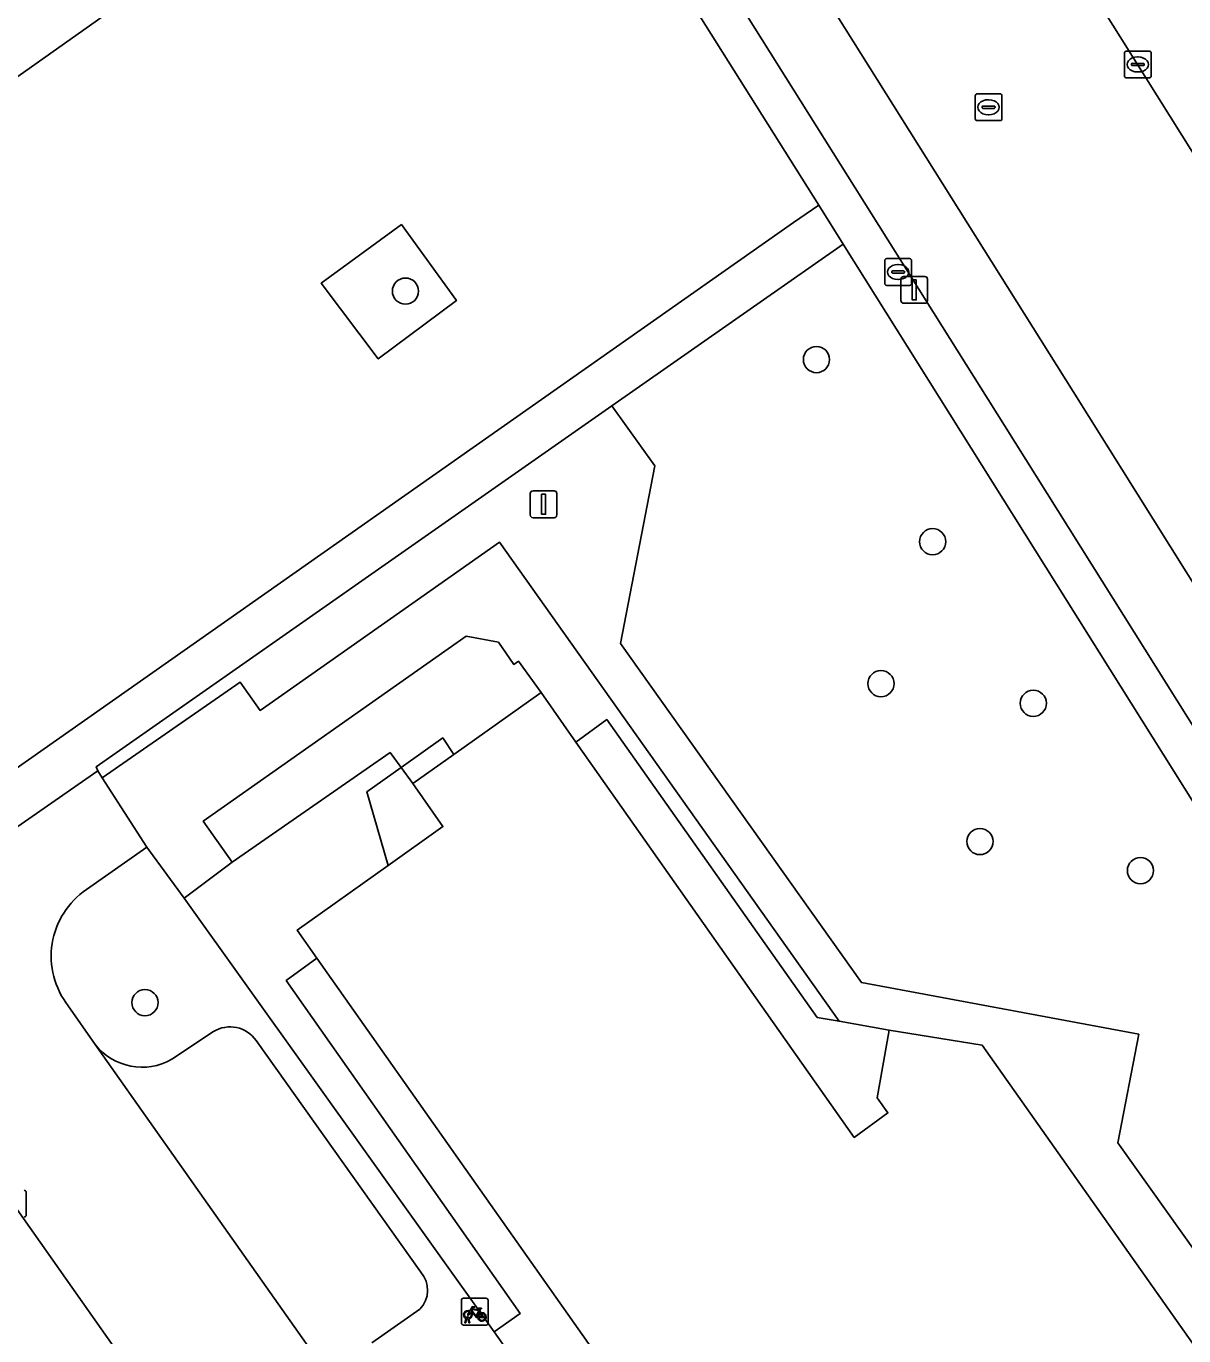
# Model space of a CAD drawing. Extents: x 159352 to 160617, y 385888 to 387323.
# Drawn here: x 160224.23 to 160267.44, y 386936.45 to 386985.32 of the extents above; entities that cross this region are included whole.
import ezdxf

# ---------------------------------------------------------------- set-up
doc = ezdxf.new("R2010")
doc.units = 0
for name, color, linetype in [('IMGEO_Berm_groen', 7, 'Continuous'), ('IMGEO_Boom', 7, 'Continuous'), ('IMGEO_Brandkraan', 7, 'Continuous'), ('IMGEO_Fietsenrek', 7, 'Continuous'), ('IMGEO_Fietspad_gesloten', 7, 'Continuous'), ('IMGEO_Groenvoorziening', 7, 'Continuous'), ('IMGEO_Kolk', 7, 'Continuous'), ('IMGEO_Lichtmast', 7, 'Continuous'), ('IMGEO_Pand', 7, 'Continuous'), ('IMGEO_Parkeervlak_open', 7, 'Continuous'), ('IMGEO_Rijbaan_lokaal_open', 7, 'Continuous'), ('IMGEO_Rijbaan_regionaal_gesloten', 7, 'Continuous'), ('IMGEO_Rioolput', 7, 'Continuous'), ('IMGEO_Voetpad_open', 7, 'Continuous')]:
    doc.layers.add(name, color=color, linetype=linetype)

msp = doc.modelspace()

# ---------------------------------------------------------------- linework, layer by layer
at = {"layer": 'IMGEO_Berm_groen'}
for points in [[(160061.354, 387292.644), (160063.17, 387289.774), (160066.811, 387283.933), (160066.963, 387283.69), (160076.235, 387268.952), (160076.381, 387268.72), (160087.304, 387251.405), (160092.639, 387242.947), (160097.876, 387234.64), (160105.041, 387223.274), (160114.358, 387208.818), (160165.191, 387127.841), (160170.83, 387118.868), (160182.845, 387099.748), (160203.016, 387067.649), (160214.358, 387049.6), (160225.591, 387031.723), (160236.977, 387013.604), (160245.966, 386999.301), (160263.313, 386971.696), (160298.755, 386915.152)], [(160276.06, 386967.413), (160265.067, 386984.929), (160255.413, 387000.286), (160244.559, 387017.562), (160233.187, 387035.73), (160221.787, 387053.905), (160212.542, 387068.644), (160201.655, 387085.964)]]:
    msp.add_lwpolyline(points, dxfattribs=at)
at = {"layer": 'IMGEO_Boom'}
for centre in [(160238.386, 386975.438), (160253.73, 386972.883), (160258.066, 386966.087), (160256.137, 386960.789), (160261.824, 386960.056), (160259.833, 386954.897), (160265.824, 386953.811), (160228.661, 386948.886)]:
    msp.add_circle(centre, 0.489, dxfattribs=at)
at = {"layer": 'IMGEO_Brandkraan'}
for p, q in [((160256.354, 386976.649), (160257.206, 386976.649)), ((160256.279, 386975.723), (160256.279, 386976.575)), ((160256.538, 386976.143), (160256.538, 386976.155)), ((160256.581, 386976.192), (160256.979, 386976.192)), ((160256.767, 386976.429), (160256.792, 386976.429)), ((160257.022, 386976.155), (160257.022, 386976.143)), ((160257.28, 386976.575), (160257.28, 386975.723)), ((160257.206, 386975.649), (160256.354, 386975.649)), ((160256.976, 386976.106), (160256.578, 386976.106)), ((160256.79, 386975.869), (160256.765, 386975.869))]:
    msp.add_line(p, q, dxfattribs=at)
for points in [[(160256.354, 386976.649), (160257.206, 386976.649)], [(160256.279, 386975.723), (160256.279, 386976.575)], [(160257.28, 386976.575), (160257.28, 386975.723)], [(160257.206, 386975.649), (160256.354, 386975.649)]]:
    msp.add_lwpolyline(points, dxfattribs=at)
for centre, radius, start, end in [((160256.356, 386976.573), 0.0765, 91.552, 178.448), ((160256.356, 386976.573), 0.0765, 91.552, 178.448), ((160257.204, 386976.573), 0.0765, 1.552, 88.448), ((160257.204, 386976.573), 0.0765, 1.552, 88.448), ((160256.578, 386976.152), 0.0403, 85.8775, 175.7526), ((160256.575, 386976.142), 0.0366, 178.938, 274.7102), ((160256.979, 386976.149), 0.043, 264.8664, 352.4533), ((160256.983, 386976.154), 0.0386, 1.7309, 96.639), ((160256.356, 386975.725), 0.0765, 181.552, 268.448), ((160256.356, 386975.725), 0.0765, 181.552, 268.448), ((160257.204, 386975.725), 0.0765, 271.552, 358.448), ((160257.204, 386975.725), 0.0765, 271.552, 358.448)]:
    msp.add_arc(centre, radius, start, end, dxfattribs=at)
for centre, major_axis, ratio, start_param, end_param in [((160256.766, 386976.149), (-0.387, 0.002), 0.722429, 4.712389, 7.853982), ((160256.791, 386976.149), (-0.39, 0.002), 0.717154, 1.570796, 4.712389)]:
    msp.add_ellipse(centre, major_axis=major_axis, ratio=ratio, start_param=start_param, end_param=end_param, dxfattribs=at)
at = {"layer": 'IMGEO_Fietsenrek'}
for p, q in [((160240.475, 386936.928), (160240.475, 386937.769)), ((160240.475, 386937.769), (160240.475, 386936.928)), ((160240.55, 386937.853), (160241.391, 386937.853)), ((160241.391, 386937.853), (160240.55, 386937.853)), ((160241.475, 386937.778), (160241.475, 386936.937)), ((160241.475, 386936.937), (160241.475, 386937.778)), ((160240.602, 386936.937), (160240.641, 386937.097)), ((160240.671, 386937.085), (160240.636, 386936.937)), ((160240.713, 386937.109), (160240.712, 386937.113)), ((160240.754, 386936.937), (160240.72, 386937.079)), ((160240.744, 386937.12), (160240.745, 386937.113)), ((160240.752, 386937.083), (160240.787, 386936.937)), ((160241.162, 386937.402), (160241.198, 386937.307)), ((160241.4, 386936.853), (160240.559, 386936.853)), ((160240.559, 386936.853), (160241.4, 386936.853)), ((160240.636, 386936.937), (160240.602, 386936.937)), ((160240.787, 386936.937), (160240.754, 386936.937))]:
    msp.add_line(p, q, dxfattribs=at)
for points in [[(160240.788, 386937.379), (160240.883, 386937.543), (160240.969, 386937.529), (160240.971, 386937.52), (160240.915, 386937.509), (160240.888, 386937.464), (160241.144, 386937.423)], [(160240.809, 386937.327), (160240.757, 386937.237), (160240.717, 386937.212), (160240.718, 386937.259), (160240.773, 386937.353)], [(160241.084, 386937.135), (160241.034, 386937.135), (160240.843, 386937.386), (160240.824, 386937.354)], [(160241.131, 386937.398), (160240.874, 386937.439), (160240.857, 386937.41), (160241.024, 386937.19), (160241.131, 386937.398)], [(160241.179, 386937.3), (160241.149, 386937.377), (160241.04, 386937.159), (160241.083, 386937.159)], [(160241.113, 386937.159), (160241.233, 386937.158), (160241.189, 386937.272)], [(160241.209, 386937.279), (160241.264, 386937.134), (160241.114, 386937.134)], [(160241.144, 386937.423), (160241.169, 386937.472), (160241.163, 386937.476), (160241.14, 386937.48), (160241.128, 386937.487), (160241.127, 386937.49), (160241.129, 386937.495), (160241.224, 386937.48), (160241.226, 386937.47), (160241.216, 386937.457), (160241.204, 386937.451), (160241.19, 386937.457), (160241.162, 386937.402)]]:
    msp.add_lwpolyline(points, dxfattribs=at)
for centre, radius, start, end in [((160240.553, 386937.775), 0.0779, 92.4484, 184.2845), ((160240.553, 386937.775), 0.0779, 92.4484, 184.2845), ((160241.397, 386937.775), 0.0779, 2.4484, 94.2845), ((160241.397, 386937.775), 0.0779, 2.4484, 94.2845), ((160240.715, 386937.238), 0.159, 62.6766, 242.1369), ((160240.715, 386937.238), 0.129, 63.3192, 238.903), ((160240.695, 386937.109), 0.0499, 12.8025, 158.6934), ((160240.715, 386937.238), 0.159, 253.9967, 271.7867), ((160240.695, 386937.109), 0.0174, 12.8025, 163.4502), ((160240.715, 386937.238), 0.129, 253.415, 269.0204), ((160240.715, 386937.238), 0.129, 283.6043, 43.4302), ((160240.715, 386937.238), 0.159, 283.5766, 46.6042), ((160241.242, 386937.154), 0.159, 113.3408, 178.3217), ((160241.242, 386937.154), 0.159, 187.0065, 105.7708), ((160241.242, 386937.154), 0.129, 113.923, 177.9556), ((160241.242, 386937.154), 0.129, 188.6715, 104.5883), ((160240.553, 386936.931), 0.0779, 182.4484, 274.2845), ((160240.553, 386936.931), 0.0779, 182.4484, 274.2845), ((160241.397, 386936.931), 0.0779, 272.4484, 4.2845), ((160241.397, 386936.931), 0.0779, 272.4484, 4.2845)]:
    msp.add_arc(centre, radius, start, end, dxfattribs=at)
at = {"layer": 'IMGEO_Fietspad_gesloten'}
for points in [[(160298.755, 386915.152), (160263.313, 386971.696), (160245.966, 386999.301), (160236.977, 387013.604), (160225.591, 387031.723), (160214.358, 387049.6), (160203.016, 387067.649), (160182.845, 387099.748), (160170.83, 387118.868), (160165.191, 387127.841), (160114.358, 387208.818), (160105.041, 387223.274), (160097.876, 387234.64), (160092.639, 387242.947), (160087.304, 387251.405), (160076.381, 387268.72), (160076.235, 387268.952), (160066.963, 387283.69), (160066.811, 387283.933), (160063.17, 387289.774), (160061.354, 387292.644), (160059.591, 387295.491), (160055.426, 387293.381)], [(160059.646, 387289.834), (160059.735, 387289.888), (160073.984, 387267.224), (160090.197, 387241.473), (160102.688, 387221.699), (160111.944, 387207.355), (160162.997, 387126.094), (160168.72, 387116.98), (160180.729, 387097.854), (160243.818, 386997.378), (160260.746, 386970.418), (160299.01, 386909.452)]]:
    msp.add_lwpolyline(points, dxfattribs=at)
at = {"layer": 'IMGEO_Groenvoorziening'}
for points in [[(160252.873, 386978), (160253.821, 386978.647), (160235.959, 387007.001), (160232.409, 387004.55), (160225.85, 387000), (160225.706, 386999.9), (160225.865, 386999.673), (160232.834, 386989.77), (160181.459, 386953.438), (160191.175, 386939.67)], [(160195.109, 386939.279), (160218.887, 386955.805), (160219.656, 386954.692), (160252.873, 386978)], [(160287.783, 386915.983), (160283.763, 386917.299), (160264.976, 386943.659), (160265.759, 386947.704), (160255.406, 386949.633), (160246.412, 386962.286), (160247.696, 386968.912), (160246.086, 386971.156), (160226.836, 386957.682), (160226.9, 386957.535), (160227.067, 386957.279), (160232.219, 386960.839), (160232.958, 386959.793), (160241.901, 386966.067), (160254.575, 386948.188), (160256.441, 386947.863), (160259.916, 386947.296), (160285.506, 386911.061), (160284.887, 386907.581), (160284.561, 386905.72), (160293.293, 386893.366), (160302.195, 386899.696), (160302.374, 386900.23)]]:
    msp.add_lwpolyline(points, dxfattribs=at)
for points in [[(160240.287, 386975.083), (160238.236, 386977.919), (160235.242, 386975.734), (160237.37, 386972.905)], [(160235.242, 386975.734), (160238.236, 386977.919), (160240.287, 386975.083), (160237.37, 386972.905)], [(160254.729, 386977.189), (160246.086, 386971.156), (160247.696, 386968.912), (160246.412, 386962.286), (160255.406, 386949.633), (160265.759, 386947.704), (160264.976, 386943.659), (160283.763, 386917.299), (160287.783, 386915.983), (160286.255, 386906.219), (160291.559, 386898.327), (160294.344, 386898.035), (160301.267, 386903.174), (160300.871, 386903.799), (160300.167, 386904.912), (160293.238, 386915.859), (160292.501, 386917.024), (160291.473, 386918.648), (160280.517, 386936.103), (160280.021, 386936.894), (160270.315, 386952.356), (160269.864, 386953.076)], [(160240.192, 386958.145), (160243.447, 386960.455), (160242.604, 386961.627), (160242.429, 386961.506), (160241.856, 386962.336), (160240.652, 386962.555), (160230.836, 386955.656), (160231.922, 386954.122), (160237.813, 386958.217), (160238.222, 386957.657), (160239.777, 386958.762)]]:
    msp.add_lwpolyline(points, close=True, dxfattribs=at)
at = {"layer": 'IMGEO_Kolk'}
for p, q in [((160265.226, 386983.469), (160265.226, 386984.321)), ((160265.301, 386984.395), (160266.153, 386984.395)), ((160265.714, 386984.175), (160265.739, 386984.175)), ((160266.227, 386984.321), (160266.227, 386983.469)), ((160265.485, 386983.889), (160265.485, 386983.901)), ((160265.923, 386983.852), (160265.525, 386983.852)), ((160265.528, 386983.938), (160265.926, 386983.938)), ((160265.737, 386983.615), (160265.712, 386983.615)), ((160265.969, 386983.901), (160265.969, 386983.889)), ((160266.153, 386983.395), (160265.301, 386983.395)), ((160224.227, 386941.808), (160224.227, 386940.956))]:
    msp.add_line(p, q, dxfattribs=at)
for points in [[(160265.226, 386983.469), (160265.226, 386984.321)], [(160265.301, 386984.395), (160266.153, 386984.395)], [(160266.227, 386984.321), (160266.227, 386983.469)], [(160266.153, 386983.395), (160265.301, 386983.395)], [(160224.227, 386941.808), (160224.227, 386940.956)]]:
    msp.add_lwpolyline(points, dxfattribs=at)
for centre, radius, start, end in [((160265.303, 386984.319), 0.0765, 91.552, 178.448), ((160265.303, 386984.319), 0.0765, 91.552, 178.448), ((160266.151, 386984.319), 0.0765, 1.552, 88.448), ((160266.151, 386984.319), 0.0765, 1.552, 88.448), ((160265.303, 386983.471), 0.0765, 181.552, 268.448), ((160265.303, 386983.471), 0.0765, 181.552, 268.448), ((160265.525, 386983.898), 0.0403, 85.8775, 175.7526), ((160265.522, 386983.888), 0.0366, 178.938, 274.7102), ((160265.926, 386983.895), 0.043, 264.8664, 352.4533), ((160265.93, 386983.9), 0.0386, 1.7309, 96.639), ((160266.151, 386983.471), 0.0765, 271.552, 358.448), ((160266.151, 386983.471), 0.0765, 271.552, 358.448), ((160224.151, 386941.806), 0.0765, 1.552, 88.448), ((160224.151, 386941.806), 0.0765, 1.552, 88.448), ((160224.151, 386940.958), 0.0765, 271.552, 358.448), ((160224.151, 386940.958), 0.0765, 271.552, 358.448)]:
    msp.add_arc(centre, radius, start, end, dxfattribs=at)
for centre, major_axis, ratio, start_param, end_param in [((160265.713, 386983.895), (-0.387, 0.002), 0.722429, 4.712389, 7.853982), ((160265.738, 386983.895), (-0.39, 0.002), 0.717154, 1.570796, 4.712389)]:
    msp.add_ellipse(centre, major_axis=major_axis, ratio=ratio, start_param=start_param, end_param=end_param, dxfattribs=at)
at = {"layer": 'IMGEO_Lichtmast'}
for p, q in [((160256.885, 386975.083), (160256.885, 386975.883)), ((160256.885, 386975.883), (160256.885, 386975.083)), ((160256.985, 386975.983), (160257.775, 386975.983)), ((160257.775, 386975.983), (160256.985, 386975.983)), ((160257.875, 386975.883), (160257.875, 386975.083)), ((160257.875, 386975.083), (160257.875, 386975.883)), ((160257.775, 386974.983), (160256.985, 386974.983)), ((160256.985, 386974.983), (160257.775, 386974.983)), ((160243.048, 386967.083), (160243.048, 386967.883)), ((160243.048, 386967.883), (160243.048, 386967.083)), ((160243.148, 386967.983), (160243.938, 386967.983)), ((160243.938, 386967.983), (160243.148, 386967.983)), ((160244.038, 386967.883), (160244.038, 386967.083)), ((160244.038, 386967.083), (160244.038, 386967.883)), ((160243.938, 386966.983), (160243.148, 386966.983)), ((160243.148, 386966.983), (160243.938, 386966.983))]:
    msp.add_line(p, q, dxfattribs=at)
for points in [[(160257.305, 386975.858), (160257.455, 386975.858), (160257.455, 386975.108), (160257.305, 386975.108), (160257.305, 386975.858)], [(160243.468, 386967.858), (160243.618, 386967.858), (160243.618, 386967.108), (160243.468, 386967.108), (160243.468, 386967.858)]]:
    msp.add_lwpolyline(points, dxfattribs=at)
for centre, start, end in [((160256.985, 386975.883), 90, 180), ((160256.985, 386975.883), 90, 180), ((160257.775, 386975.883), 0, 90), ((160257.775, 386975.883), 360, 90), ((160256.985, 386975.083), 180, 270), ((160256.985, 386975.083), 180, 270), ((160257.775, 386975.083), 270, 0), ((160257.775, 386975.083), 270, 0), ((160243.148, 386967.883), 90, 180), ((160243.148, 386967.883), 90, 180), ((160243.938, 386967.883), 0, 90), ((160243.938, 386967.883), 360, 90), ((160243.148, 386967.083), 180, 270), ((160243.148, 386967.083), 180, 270), ((160243.938, 386967.083), 270, 0), ((160243.938, 386967.083), 270, 0)]:
    msp.add_arc(centre, 0.1, start, end, dxfattribs=at)
at = {"layer": 'IMGEO_Pand'}
msp.add_lwpolyline([(160285.506, 386911.061), (160259.916, 386947.296), (160256.441, 386947.863), (160255.998, 386945.336), (160256.398, 386944.771), (160255.14, 386943.853), (160244.746, 386958.611), (160243.447, 386960.455), (160240.192, 386958.145), (160238.66, 386957.058), (160239.783, 386955.453), (160237.744, 386954.006), (160234.344, 386951.592), (160235.08, 386950.548), (160247.273, 386933.252), (160248.301, 386934), (160250.782, 386930.541), (160249.907, 386929.937), (160265.786, 386907.434), (160266.62, 386908.023), (160269.079, 386904.582)], dxfattribs=at)
at = {"layer": 'IMGEO_Parkeervlak_open'}
for points in [[(160231.218, 386947.804), (160229.666, 386946.774)], [(160226.806, 386947.321), (160236.705, 386933.294)], [(160238.958, 386938.822), (160232.812, 386947.469)], [(160250.544, 386903.32), (160238.148, 386920.913), (160222.315, 386943.389)], [(160237.137, 386936.184), (160238.92, 386937.448)]]:
    msp.add_lwpolyline(points, dxfattribs=at)
for centre, radius, start, end in [((160231.838, 386946.795), 1.184, 34.6828, 121.5797), ((160228.552, 386948.701), 2.226, 218.322, 300.0229), ((160238.222, 386938.155), 0.993, 314.6391, 42.1925)]:
    msp.add_arc(centre, radius, start, end, dxfattribs=at)
at = {"layer": 'IMGEO_Rijbaan_lokaal_open'}
for points in [[(160226.483, 386953.104), (160228.736, 386954.691), (160227.067, 386957.279), (160226.9, 386957.535), (160219.579, 386952.449), (160194.475, 386935.058), (160197.228, 386931.145), (160200.244, 386933.237)], [(160240.227, 386928.4), (160240.109, 386928.567), (160236.705, 386933.294), (160226.806, 386947.321), (160225.795, 386948.769)], [(160220.74, 386945.624), (160222.315, 386943.389), (160238.148, 386920.913), (160250.544, 386903.32), (160255.468, 386896.441)]]:
    msp.add_lwpolyline(points, dxfattribs=at)
msp.add_arc((160228.159, 386950.616), 3, 123.9588, 218.005, dxfattribs=at)
at = {"layer": 'IMGEO_Rijbaan_regionaal_gesloten'}
msp.add_lwpolyline([(160133.085, 387195.078), (160137.989, 387187.277), (160159.188, 387153.531), (160170.065, 387136.222), (160179.898, 387120.552), (160191.318, 387102.426), (160201.655, 387085.964), (160212.542, 387068.644), (160221.787, 387053.905), (160233.187, 387035.73), (160244.559, 387017.562), (160255.413, 387000.286), (160265.067, 386984.929), (160276.06, 386967.413)], dxfattribs=at)
at = {"layer": 'IMGEO_Rioolput'}
for p, q in [((160259.654, 386981.874), (160259.654, 386982.726)), ((160259.729, 386982.8), (160260.581, 386982.8)), ((160260.142, 386982.58), (160260.167, 386982.58)), ((160260.655, 386982.726), (160260.655, 386981.874)), ((160259.913, 386982.294), (160259.913, 386982.306)), ((160260.351, 386982.257), (160259.953, 386982.257)), ((160259.956, 386982.343), (160260.354, 386982.343)), ((160260.165, 386982.02), (160260.14, 386982.02)), ((160260.397, 386982.306), (160260.397, 386982.294)), ((160260.581, 386981.8), (160259.729, 386981.8))]:
    msp.add_line(p, q, dxfattribs=at)
for points in [[(160259.654, 386981.874), (160259.654, 386982.726)], [(160259.729, 386982.8), (160260.581, 386982.8)], [(160260.655, 386982.726), (160260.655, 386981.874)], [(160260.581, 386981.8), (160259.729, 386981.8)]]:
    msp.add_lwpolyline(points, dxfattribs=at)
for centre, radius, start, end in [((160259.731, 386982.724), 0.0765, 91.552, 178.448), ((160259.731, 386982.724), 0.0765, 91.552, 178.448), ((160260.579, 386982.724), 0.0765, 1.552, 88.448), ((160260.579, 386982.724), 0.0765, 1.552, 88.448), ((160259.953, 386982.303), 0.0403, 85.8775, 175.7526), ((160259.95, 386982.293), 0.0366, 178.938, 274.7102), ((160260.354, 386982.3), 0.043, 264.8664, 352.4533), ((160260.358, 386982.305), 0.0386, 1.7309, 96.639), ((160259.731, 386981.876), 0.0765, 181.552, 268.448), ((160259.731, 386981.876), 0.0765, 181.552, 268.448), ((160260.579, 386981.876), 0.0765, 271.552, 358.448), ((160260.579, 386981.876), 0.0765, 271.552, 358.448)]:
    msp.add_arc(centre, radius, start, end, dxfattribs=at)
for centre, major_axis, ratio, start_param, end_param in [((160260.141, 386982.3), (-0.387, 0.002), 0.722429, 4.712389, 7.853982), ((160260.166, 386982.3), (-0.39, 0.002), 0.717154, 1.570796, 4.712389)]:
    msp.add_ellipse(centre, major_axis=major_axis, ratio=ratio, start_param=start_param, end_param=end_param, dxfattribs=at)
at = {"layer": 'IMGEO_Voetpad_open'}
for points in [[(160260.746, 386970.418), (160243.818, 386997.378), (160180.729, 387097.854), (160168.72, 387116.98), (160162.997, 387126.094), (160111.944, 387207.355), (160102.688, 387221.699), (160090.197, 387241.473), (160073.984, 387267.224), (160059.735, 387289.888), (160059.646, 387289.834)], [(160160.899, 387126.68), (160192.245, 387076.712), (160193.836, 387074.175), (160213.459, 387042.895), (160214.268, 387041.603), (160234.625, 387009.151), (160235.959, 387007.001), (160253.821, 386978.647), (160254.729, 386977.189), (160269.864, 386953.076)], [(160181.459, 386953.438), (160232.834, 386989.77)], [(160219.579, 386952.449), (160226.9, 386957.535), (160226.836, 386957.682), (160246.086, 386971.156), (160254.729, 386977.189), (160253.821, 386978.647), (160252.873, 386978), (160219.656, 386954.692), (160218.887, 386955.805), (160195.109, 386939.279)], [(160299.01, 386909.452), (160260.746, 386970.418)], [(160242.894, 386927.828), (160244.985, 386929.31), (160242.014, 386929.423), (160242.111, 386933.749), (160241.981, 386933.64), (160241.849, 386933.828), (160243.063, 386934.659), (160241.696, 386936.598), (160230.127, 386952.779), (160228.736, 386954.691), (160226.483, 386953.104)], [(160269.079, 386904.582), (160266.62, 386908.023), (160265.786, 386907.434), (160249.907, 386929.937), (160250.782, 386930.541), (160248.301, 386934), (160247.273, 386933.252), (160235.08, 386950.548), (160233.934, 386949.706), (160242.669, 386937.289), (160241.696, 386936.598), (160243.063, 386934.659), (160244.48, 386932.714), (160243.921, 386932.332), (160246.046, 386929.308)], [(160225.795, 386948.769), (160226.806, 386947.321)], [(160229.666, 386946.774), (160231.218, 386947.804)], [(160232.812, 386947.469), (160238.958, 386938.822)], [(160238.92, 386937.448), (160237.137, 386936.184)]]:
    msp.add_lwpolyline(points, dxfattribs=at)
for points in [[(160228.736, 386954.691), (160230.127, 386952.779), (160231.922, 386954.122), (160230.836, 386955.656), (160240.652, 386962.555), (160241.856, 386962.336), (160242.429, 386961.506), (160242.604, 386961.627), (160243.447, 386960.455), (160244.746, 386958.611), (160245.903, 386959.446), (160253.758, 386948.33), (160254.575, 386948.188), (160241.901, 386966.067), (160232.958, 386959.793), (160232.219, 386960.839), (160227.067, 386957.279)], [(160254.575, 386948.188), (160253.758, 386948.33), (160245.903, 386959.446), (160244.746, 386958.611), (160255.14, 386943.853), (160256.398, 386944.771), (160255.998, 386945.336), (160256.441, 386947.863)], [(160239.777, 386958.762), (160238.222, 386957.657), (160238.66, 386957.058), (160240.192, 386958.145)], [(160241.696, 386936.598), (160242.669, 386937.289), (160233.934, 386949.706), (160235.08, 386950.548), (160234.344, 386951.592), (160237.744, 386954.006), (160236.95, 386956.753), (160238.222, 386957.657), (160237.813, 386958.217), (160231.922, 386954.122), (160230.127, 386952.779)], [(160236.95, 386956.753), (160237.744, 386954.006), (160239.783, 386955.453), (160238.66, 386957.058), (160238.222, 386957.657)]]:
    msp.add_lwpolyline(points, close=True, dxfattribs=at)
for centre, radius, start, end in [((160228.159, 386950.616), 3, 123.9588, 218.005), ((160231.838, 386946.795), 1.184, 34.6828, 121.5797), ((160228.552, 386948.701), 2.226, 218.322, 300.0229), ((160238.222, 386938.155), 0.993, 314.6391, 42.1925)]:
    msp.add_arc(centre, radius, start, end, dxfattribs=at)

doc.saveas('drawing.dxf')
